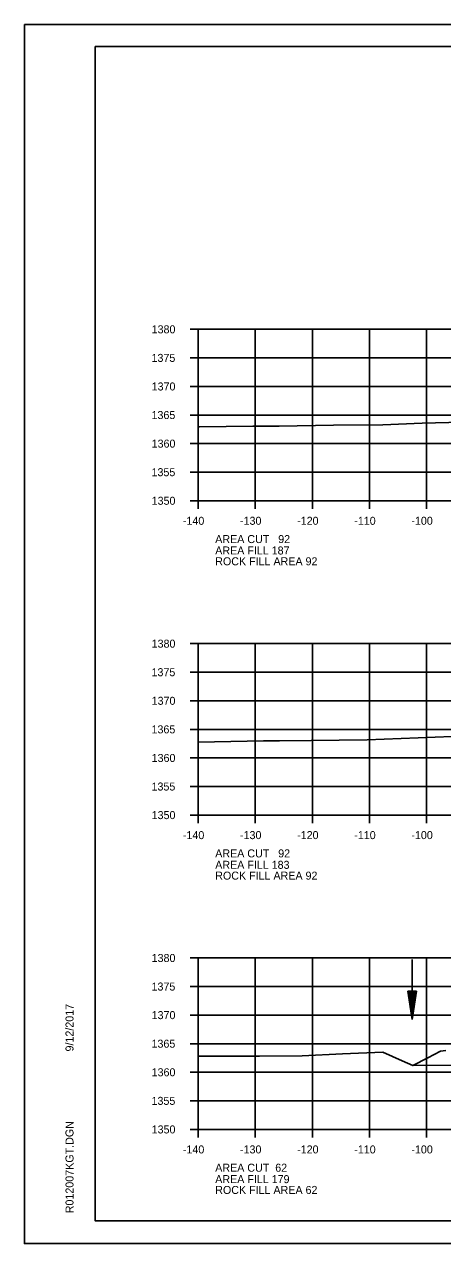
# Model space of a CAD drawing. Extents: x 1374311 to 1383814, y 384102 to 406278.
# Drawn here: x 1381458.2 to 1381531.5, y 391791.4 to 392004.8 of the extents above; entities that cross this region are included whole.
import ezdxf

# ---------------------------------------------------------------- set-up
doc = ezdxf.new("R2010")
doc.units = 0
for name, color, linetype in [('R_Axis', 7, 'Continuous'), ('R_Axis Annot', 7, 'Continuous'), ('R_Border', 7, 'Continuous'), ('R_Draft', 7, 'Continuous'), ('R_Exist Surface', 7, 'Continuous'), ('R_Grid', 7, 'Continuous'), ('R_No Plot', 7, 'Continuous'), ('R_Water', 7, 'Continuous')]:
    doc.layers.add(name, color=color, linetype=linetype)

msp = doc.modelspace()

# ---------------------------------------------------------------- linework, layer by layer
at = {"layer": 'R_Axis'}
for p, q in [((1381487.26, 391951.41), (1381488.66, 391951.41)), ((1381488.66, 391921.41), (1381488.66, 391951.41)), ((1381487.26, 391946.41), (1381488.66, 391946.41)), ((1381487.26, 391941.41), (1381488.66, 391941.41)), ((1381487.26, 391936.41), (1381488.66, 391936.41)), ((1381487.26, 391931.41), (1381488.66, 391931.41)), ((1381487.26, 391926.41), (1381488.66, 391926.41)), ((1381487.26, 391921.41), (1381488.66, 391921.41)), ((1381488.66, 391921.41), (1381768.66, 391921.41)), ((1381488.66, 391920.01), (1381488.66, 391921.41)), ((1381498.66, 391920.01), (1381498.66, 391921.41)), ((1381508.66, 391920.01), (1381508.66, 391921.41)), ((1381518.66, 391920.01), (1381518.66, 391921.41)), ((1381528.66, 391920.01), (1381528.66, 391921.41)), ((1381487.26, 391896.41), (1381488.66, 391896.41)), ((1381488.66, 391866.41), (1381488.66, 391896.41)), ((1381487.26, 391891.41), (1381488.66, 391891.41)), ((1381487.26, 391886.41), (1381488.66, 391886.41)), ((1381487.26, 391881.41), (1381488.66, 391881.41)), ((1381487.26, 391876.41), (1381488.66, 391876.41)), ((1381487.26, 391871.41), (1381488.66, 391871.41)), ((1381487.26, 391866.41), (1381488.66, 391866.41)), ((1381488.66, 391866.41), (1381768.66, 391866.41)), ((1381488.66, 391865.01), (1381488.66, 391866.41)), ((1381498.66, 391865.01), (1381498.66, 391866.41)), ((1381508.66, 391865.01), (1381508.66, 391866.41)), ((1381518.66, 391865.01), (1381518.66, 391866.41)), ((1381528.66, 391865.01), (1381528.66, 391866.41)), ((1381487.26, 391841.41), (1381488.66, 391841.41)), ((1381488.66, 391811.41), (1381488.66, 391841.41)), ((1381487.26, 391836.41), (1381488.66, 391836.41)), ((1381487.26, 391831.41), (1381488.66, 391831.41)), ((1381487.26, 391826.41), (1381488.66, 391826.41)), ((1381487.26, 391821.41), (1381488.66, 391821.41)), ((1381487.26, 391816.41), (1381488.66, 391816.41)), ((1381487.26, 391811.41), (1381488.66, 391811.41)), ((1381488.66, 391811.41), (1381768.66, 391811.41)), ((1381488.66, 391810.01), (1381488.66, 391811.41)), ((1381498.66, 391810.01), (1381498.66, 391811.41)), ((1381508.66, 391810.01), (1381508.66, 391811.41)), ((1381518.66, 391810.01), (1381518.66, 391811.41)), ((1381528.66, 391810.01), (1381528.66, 391811.41))]:
    msp.add_line(p, q, dxfattribs=at)
at = {"layer": 'R_Border'}
for p, q in [((1381470.66, 392000.87), (1381786.84, 392000.87)), ((1381470.66, 391795.41), (1381470.66, 392000.87)), ((1381470.66, 391795.41), (1381470.66, 391795.41)), ((1381786.84, 391795.41), (1381470.66, 391795.41))]:
    msp.add_line(p, q, dxfattribs=at)
at = {"layer": 'R_Draft'}
for p, q in [((1381525.38, 391835.62), (1381526.13, 391830.62)), ((1381526.88, 391835.62), (1381525.38, 391835.62)), ((1381525.5, 391835.62), (1381526.13, 391831.46)), ((1381525.63, 391835.62), (1381526.13, 391832.32)), ((1381525.75, 391835.62), (1381526.13, 391833.15)), ((1381525.88, 391835.62), (1381526.13, 391834)), ((1381526.01, 391835.62), (1381526.13, 391834.83)), ((1381526.88, 391835.62), (1381526.13, 391830.62)), ((1381526.37, 391835.62), (1381526.13, 391834)), ((1381526.62, 391835.62), (1381526.13, 391832.32)), ((1381526.75, 391835.62), (1381526.13, 391831.46)), ((1381526.5, 391835.62), (1381526.13, 391833.15)), ((1381526.24, 391835.62), (1381526.13, 391834.83))]:
    msp.add_line(p, q, dxfattribs=at)
at = {"layer": 'R_Exist Surface'}
for points in [[(1381488.66, 391934.37), (1381488.92, 391934.36), (1381498.27, 391934.45), (1381502.84, 391934.44), (1381512.36, 391934.62), (1381521, 391934.72), (1381527.88, 391934.97), (1381541.89, 391935.35)], [(1381488.66, 391879.18), (1381500.14, 391879.39), (1381501.1, 391879.4), (1381502.92, 391879.41), (1381508.48, 391879.48), (1381518.26, 391879.6), (1381533.16, 391880.14)], [(1381488.66, 391824.21), (1381490.81, 391824.22), (1381499.4, 391824.2), (1381506.9, 391824.3), (1381513.94, 391824.65), (1381521.03, 391824.93), (1381524.4, 391823.41), (1381526.23, 391822.57), (1381528.85, 391823.92), (1381531.08, 391825.12), (1381532.04, 391825.21)]]:
    msp.add_lwpolyline(points, dxfattribs=at)
at = {"layer": 'R_Grid'}
for p, q in [((1381488.66, 391951.41), (1381768.66, 391951.41)), ((1381488.66, 391921.41), (1381488.66, 391951.41)), ((1381498.66, 391921.41), (1381498.66, 391951.41)), ((1381508.66, 391921.41), (1381508.66, 391951.41)), ((1381518.66, 391921.41), (1381518.66, 391951.41)), ((1381528.66, 391921.41), (1381528.66, 391951.41)), ((1381488.66, 391946.41), (1381768.66, 391946.41)), ((1381488.66, 391941.41), (1381768.66, 391941.41)), ((1381488.66, 391936.41), (1381768.66, 391936.41)), ((1381488.66, 391931.41), (1381768.66, 391931.41)), ((1381488.66, 391926.41), (1381768.66, 391926.41)), ((1381488.66, 391921.41), (1381768.66, 391921.41)), ((1381488.66, 391896.41), (1381768.66, 391896.41)), ((1381488.66, 391866.41), (1381488.66, 391896.41)), ((1381498.66, 391866.41), (1381498.66, 391896.41)), ((1381508.66, 391866.41), (1381508.66, 391896.41)), ((1381518.66, 391866.41), (1381518.66, 391896.41)), ((1381528.66, 391866.41), (1381528.66, 391896.41)), ((1381488.66, 391891.41), (1381768.66, 391891.41)), ((1381488.66, 391886.41), (1381768.66, 391886.41)), ((1381488.66, 391881.41), (1381768.66, 391881.41)), ((1381488.66, 391876.41), (1381768.66, 391876.41)), ((1381488.66, 391871.41), (1381768.66, 391871.41)), ((1381488.66, 391866.41), (1381768.66, 391866.41)), ((1381488.66, 391841.41), (1381768.66, 391841.41)), ((1381488.66, 391811.41), (1381488.66, 391841.41)), ((1381498.66, 391811.41), (1381498.66, 391841.41)), ((1381508.66, 391811.41), (1381508.66, 391841.41)), ((1381518.66, 391811.41), (1381518.66, 391841.41)), ((1381528.66, 391811.41), (1381528.66, 391841.41)), ((1381488.66, 391836.41), (1381768.66, 391836.41)), ((1381488.66, 391831.41), (1381768.66, 391831.41)), ((1381488.66, 391826.41), (1381768.66, 391826.41)), ((1381488.66, 391821.41), (1381768.66, 391821.41)), ((1381488.66, 391816.41), (1381768.66, 391816.41)), ((1381488.66, 391811.41), (1381768.66, 391811.41))]:
    msp.add_line(p, q, dxfattribs=at)
at = {"layer": 'R_No Plot'}
for p, q in [((1381458.26, 392004.77), (1381791.59, 392004.77)), ((1381458.26, 391791.43), (1381791.59, 391791.43))]:
    msp.add_line(p, q, dxfattribs=at)
for points in [[(1381458.25, 392004.77), (1381791.59, 392004.77), (1381791.59, 391791.43), (1381458.25, 391791.43)], [(1381704.58, 392000.87), (1381704.58, 391990.99), (1381740.31, 391990.99), (1381740.31, 391988.07), (1381763.51, 391988.07), (1381763.51, 391964.86), (1381786.84, 391964.86), (1381786.84, 391795.41), (1381470.66, 391795.41), (1381470.66, 392000.87)]]:
    msp.add_lwpolyline(points, close=True, dxfattribs=at)
at = {"layer": 'R_Water'}
for p, q in [((1381526.13, 391841.13), (1381526.13, 391830.62)), ((1381662.15, 391823.52), (1381526.23, 391822.57))]:
    msp.add_line(p, q, dxfattribs=at)

# ---------------------------------------------------------------- texts
at = {"layer": 'R_Axis Annot'}
for s, p in [('1380', (1381480.53, 391950.71)), ('1375', (1381480.51, 391945.71)), ('1370', (1381480.53, 391940.71)), ('1365', (1381480.51, 391935.71)), ('1360', (1381480.53, 391930.71)), ('1355', (1381480.51, 391925.71)), ('1350', (1381480.53, 391920.71)), ('-140', (1381486, 391917.21)), ('-130', (1381496, 391917.21)), ('-120', (1381506, 391917.21)), ('-110', (1381516, 391917.21)), ('-100', (1381526, 391917.21)), ('AREA CUT   92', (1381491.66, 391914.01)), ('AREA FILL 187', (1381491.66, 391912.01)), ('ROCK FILL AREA 92', (1381491.66, 391910.12)), ('1380', (1381480.53, 391895.71)), ('1375', (1381480.51, 391890.71)), ('1370', (1381480.53, 391885.71)), ('1365', (1381480.51, 391880.71)), ('1360', (1381480.53, 391875.71)), ('1355', (1381480.51, 391870.71)), ('1350', (1381480.53, 391865.71)), ('-140', (1381486, 391862.21)), ('-130', (1381496, 391862.21)), ('-120', (1381506, 391862.21)), ('-110', (1381516, 391862.21)), ('-100', (1381526, 391862.21)), ('AREA CUT   92', (1381491.66, 391859.01)), ('AREA FILL 183', (1381491.66, 391857.01)), ('ROCK FILL AREA 92', (1381491.66, 391855.12)), ('1380', (1381480.53, 391840.71)), ('1375', (1381480.51, 391835.71)), ('1370', (1381480.53, 391830.71)), ('1365', (1381480.51, 391825.71)), ('1360', (1381480.53, 391820.71)), ('1355', (1381480.51, 391815.71)), ('1350', (1381480.53, 391810.71)), ('-140', (1381486, 391807.21)), ('-130', (1381496, 391807.21)), ('-120', (1381506, 391807.21)), ('-110', (1381516, 391807.21)), ('-100', (1381526, 391807.21)), ('AREA CUT  62', (1381491.66, 391804.01)), ('AREA FILL 179', (1381491.66, 391802.01)), ('ROCK FILL AREA 62', (1381491.66, 391800.12))]:
    msp.add_text(s, height=1.4, dxfattribs=at).set_placement(p)
at = {"layer": 'R_Border'}
for s, p in [('9/12/2017', (1381466.85, 391825.05)), ('R012007KGT.DGN', (1381466.85, 391796.74))]:
    msp.add_text(s, height=1.4, rotation=90, dxfattribs=at).set_placement(p)

doc.saveas('drawing.dxf')
